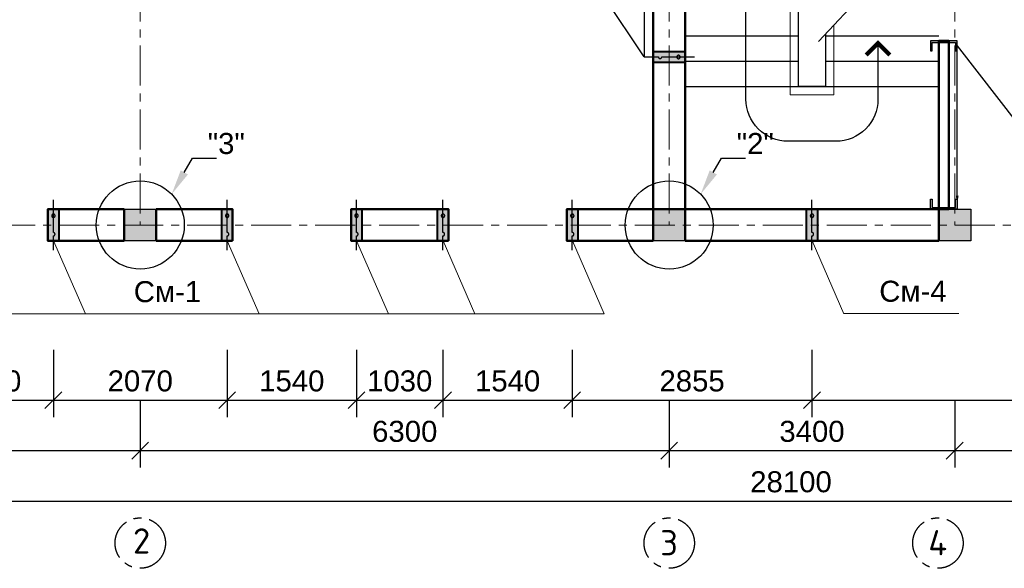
# Model space of a CAD drawing. Header units: millimetres. Extents: x 2063114 to 14983986, y -126020516 to 213791.
# Tile 464 of 656: x 2332281 to 2344007, y -766227 to -759699. Entities that reach past the tile are written whole.
import ezdxf
from ezdxf import colors
from ezdxf.entities.mleader import LeaderData, LeaderLine
from ezdxf.math import Vec2, Vec3

# ---------------------------------------------------------------- set-up
doc = ezdxf.new("R2010")
doc.units = ezdxf.units.MM
doc.linetypes.add('ACAD_ISO10W100', pattern=[18, 12, -3, 0, -3])
doc.linetypes.add('осевая', pattern=[50.8, 31.75, -6.35, 6.35, -6.35])
doc.layers.get('Defpoints').update_dxf_attribs({"color": 6, "lineweight": 35})
for name, color, linetype, lineweight in [('.', 7, 'Continuous', 15), ('_0', 7, 'Continuous', 20), ('РАЗМЕР АР', 150, 'Continuous', 20), ('сплошная_толстая', 7, 'Continuous', 50)]:
    doc.layers.add(name, color=color, linetype=linetype, lineweight=lineweight)
for name, color, linetype in [('AC_OS', 1, 'ACAD_ISO10W100'), ('PDF _leader', 7, 'Continuous'), ('R_Dim', 94, 'Continuous'), ('пунктир', 1, 'ACAD_ISO10W100'), ('Размеры', 28, 'Continuous')]:
    doc.layers.add(name, color=color, linetype=linetype)
doc.styles.get("Standard").update_dxf_attribs({"font": 'arial.ttf'})
doc.styles.add('СПДС', font='isocpeur.ttf')
doc.linetypes.add('ограждение2', pattern='A,6.35,-2.54,[132,ltypeshp.shx,S=2.54,R=0,X=-2.54,Y=0],-2.54,25.4', length=36.83)
doc.dimstyles.new('STANDARD$0', dxfattribs={"dimtxt": 250, "dimasz": 200, "dimexe": 200, "dimexo": 300, "dimgap": 100, "dimtad": 1, "dimdec": 0, "dimzin": 1, "dimdsep": 46, "dimtxsty": 'Standard', "dimblk1": 'OBLIQUE', "dimblk2": 'OBLIQUE', "dimsah": 1, "dimcen": 2.5, "dimdle": 200, "dimadec": 0, "dimazin": 0, "dimtfac": 1, "dimtdec": 0, "dimtmove": 0, "dimatfit": 3, "dimldrblk": 'OBLIQUE', "dimfxl": 600, "dimfxlon": 1, "dimtolj": 1, "dimtzin": 1, "dimarcsym": 0})

# ---------------------------------------------------------------- blocks, each defined once
blk = doc.blocks.new('_Oblique')
at = {"color": 0, "linetype": 'ByBlock', "lineweight": -2}
blk.add_line((-0.5, -0.5), (0.5, 0.5), dxfattribs=at)
blk = doc.blocks.new('*D2329')
at = {"layer": 'Defpoints', "color": 0, "lineweight": 30, "ltscale": 150, "transparency": 16777216}
for p in [(2327417, -762142), (2333717, -762142), (2333717, -764827)]:
    blk.add_point(p, dxfattribs=at)
at = {"layer": 'РАЗМЕР АР', "color": 0, "lineweight": -2, "ltscale": 150, "transparency": 16777216}
for p, q in [((2327417, -764227), (2327417, -765027)), ((2333717, -764227), (2333717, -765027)), ((2327217, -764827), (2333917, -764827))]:
    blk.add_line(p, q, dxfattribs=at)
at = {"layer": 'РАЗМЕР АР', "color": 0, "lineweight": -2, "ltscale": 150, "transparency": 16777216, "xscale": 200, "yscale": 200, "zscale": 200, "rotation": 180}
blk.add_blockref('_Oblique', (2327417, -764827), dxfattribs=at)
at = {"layer": 'РАЗМЕР АР', "color": 0, "lineweight": -2, "ltscale": 150, "transparency": 16777216, "xscale": 200, "yscale": 200, "zscale": 200}
blk.add_blockref('_Oblique', (2333717, -764827), dxfattribs=at)
at = {"layer": 'РАЗМЕР АР', "color": 0, "ltscale": 150, "transparency": 16777216, "insert": (2330567, -764599), "char_height": 250, "attachment_point": 5}
blk.add_mtext('\\A1;6300', dxfattribs=at)
blk = doc.blocks.new('*D2794')
at = {"layer": 'Defpoints', "color": 0, "lineweight": 30, "ltscale": 150, "transparency": 16777216}
for p in [(2333717, -762142), (2340017, -762142), (2340017, -764827)]:
    blk.add_point(p, dxfattribs=at)
at = {"layer": 'РАЗМЕР АР', "color": 0, "lineweight": -2, "ltscale": 150, "transparency": 16777216}
for p, q in [((2333717, -764227), (2333717, -765027)), ((2340017, -764227), (2340017, -765027)), ((2333517, -764827), (2340217, -764827))]:
    blk.add_line(p, q, dxfattribs=at)
at = {"layer": 'РАЗМЕР АР', "color": 0, "lineweight": -2, "ltscale": 150, "transparency": 16777216, "xscale": 200, "yscale": 200, "zscale": 200, "rotation": 180}
blk.add_blockref('_Oblique', (2333717, -764827), dxfattribs=at)
at = {"layer": 'РАЗМЕР АР', "color": 0, "lineweight": -2, "ltscale": 150, "transparency": 16777216, "xscale": 200, "yscale": 200, "zscale": 200}
blk.add_blockref('_Oblique', (2340017, -764827), dxfattribs=at)
at = {"layer": 'РАЗМЕР АР', "color": 0, "ltscale": 150, "transparency": 16777216, "insert": (2336867, -764599), "char_height": 250, "attachment_point": 5}
blk.add_mtext('\\A1;6300', dxfattribs=at)
blk = doc.blocks.new('*D2330')
at = {"layer": 'Defpoints', "color": 0, "lineweight": 30, "ltscale": 150, "transparency": 16777216}
for p in [(2327417, -762142), (2355517, -762142), (2355517, -765427)]:
    blk.add_point(p, dxfattribs=at)
at = {"layer": 'РАЗМЕР АР', "color": 0, "lineweight": -2, "ltscale": 150, "transparency": 16777216}
for p, q in [((2327417, -764827), (2327417, -765627)), ((2355517, -764827), (2355517, -765627)), ((2327217, -765427), (2355717, -765427))]:
    blk.add_line(p, q, dxfattribs=at)
at = {"layer": 'РАЗМЕР АР', "color": 0, "lineweight": -2, "ltscale": 150, "transparency": 16777216, "xscale": 200, "yscale": 200, "zscale": 200, "rotation": 180}
blk.add_blockref('_Oblique', (2327417, -765427), dxfattribs=at)
at = {"layer": 'РАЗМЕР АР', "color": 0, "lineweight": -2, "ltscale": 150, "transparency": 16777216, "xscale": 200, "yscale": 200, "zscale": 200}
blk.add_blockref('_Oblique', (2355517, -765427), dxfattribs=at)
at = {"layer": 'РАЗМЕР АР', "color": 0, "ltscale": 150, "transparency": 16777216, "insert": (2341467, -765199), "char_height": 250, "attachment_point": 5}
blk.add_mtext('\\A1;28100', dxfattribs=at)
blk = doc.blocks.new('*D2266')
at = {"layer": 'Defpoints', "color": 0, "lineweight": 30, "ltscale": 150, "transparency": 16777216}
for p in [(2340017, -762142), (2343417, -762142), (2343417, -764827)]:
    blk.add_point(p, dxfattribs=at)
at = {"layer": 'РАЗМЕР АР', "color": 0, "lineweight": -2, "ltscale": 150, "transparency": 16777216}
for p, q in [((2340017, -764227), (2340017, -765027)), ((2343417, -764227), (2343417, -765027)), ((2339817, -764827), (2343617, -764827))]:
    blk.add_line(p, q, dxfattribs=at)
at = {"layer": 'РАЗМЕР АР', "color": 0, "lineweight": -2, "ltscale": 150, "transparency": 16777216, "xscale": 200, "yscale": 200, "zscale": 200, "rotation": 180}
blk.add_blockref('_Oblique', (2340017, -764827), dxfattribs=at)
at = {"layer": 'РАЗМЕР АР', "color": 0, "lineweight": -2, "ltscale": 150, "transparency": 16777216, "xscale": 200, "yscale": 200, "zscale": 200}
blk.add_blockref('_Oblique', (2343417, -764827), dxfattribs=at)
at = {"layer": 'РАЗМЕР АР', "color": 0, "ltscale": 150, "transparency": 16777216, "insert": (2341717, -764599), "char_height": 250, "attachment_point": 5}
blk.add_mtext('\\A1;3400', dxfattribs=at)
blk = doc.blocks.new('*D2268')
at = {"layer": 'Defpoints', "color": 0, "lineweight": 30, "ltscale": 150, "transparency": 16777216}
for p in [(2343417, -762142), (2348017, -762142), (2348017, -764827)]:
    blk.add_point(p, dxfattribs=at)
at = {"layer": 'РАЗМЕР АР', "color": 0, "lineweight": -2, "ltscale": 150, "transparency": 16777216}
for p, q in [((2343417, -764227), (2343417, -765027)), ((2348017, -764227), (2348017, -765027)), ((2343217, -764827), (2348217, -764827))]:
    blk.add_line(p, q, dxfattribs=at)
at = {"layer": 'РАЗМЕР АР', "color": 0, "lineweight": -2, "ltscale": 150, "transparency": 16777216, "xscale": 200, "yscale": 200, "zscale": 200, "rotation": 180}
blk.add_blockref('_Oblique', (2343417, -764827), dxfattribs=at)
at = {"layer": 'РАЗМЕР АР', "color": 0, "lineweight": -2, "ltscale": 150, "transparency": 16777216, "xscale": 200, "yscale": 200, "zscale": 200}
blk.add_blockref('_Oblique', (2348017, -764827), dxfattribs=at)
at = {"layer": 'РАЗМЕР АР', "color": 0, "ltscale": 150, "transparency": 16777216, "insert": (2345717, -764599), "char_height": 250, "attachment_point": 5}
blk.add_mtext('\\A1;4600', dxfattribs=at)
blk = doc.blocks.new('лестница3')
at = {"color": 0}
for p, q in [((-1350, 0), (0, 0)), ((-1350, -300), (0, -300)), ((-1350, -600), (-551, -600)), ((-551, -600), (0, -600)), ((-1350, -900), (-500, -900)), ((-500, -900), (0, -900)), ((-1350, -1200), (0, -1200)), ((1425, -1200), (1670, -1200)), ((-1350, -1500), (0, -1500)), ((1143, -1500), (1670, -1500)), ((-1350, -1800), (0, -1800)), ((876, -1800), (1670, -1800)), ((-1350, -2100), (0, -2100)), ((581, -2100), (1670, -2100)), ((-1350, -2400), (0, -2400)), ((320, -2400), (1670, -2400)), ((-1350, -2700), (0, -2700)), ((320, -2700), (1670, -2700)), ((-1350, -3000), (0, -3000)), ((0, -3000), (320, -3000)), ((320, -3000), (1670, -3000))]:
    blk.add_line(p, q, dxfattribs=at)
at = {"color": 0, "linetype": 'ограждение2', "lineweight": 5, "ltscale": 15}
blk.add_lwpolyline([(420, -2272), (420, -3100), (-100, -3100), (-100, 150)], dxfattribs=at)
at = {"color": 0, "ltscale": 150}
blk.add_lwpolyline([(320, -2379), (320, -3000), (0, -3000), (0, 0)], dxfattribs=at)
blk.add_lwpolyline([(-626, -675), (-701, -600), (-626, -525), (-551, -600)], close=True, dxfattribs=at)
at = {"color": 0}
blk.add_lwpolyline([(946, -2487), (946, -3153, -0.414214), (446, -3653), (-126, -3653, -0.414214), (-626, -3153), (-626, -675)], format="xyb", dxfattribs=at)
blk.add_lwpolyline([(236, -2468), (791, -1876), (989, -1982), (752, -1600), (950, -1706), (1670, -938)], dxfattribs=at)
at = {"color": 0, "ltscale": 150, "const_width": 50}
blk.add_lwpolyline([(1087, -2628), (946, -2487), (805, -2628)], dxfattribs=at)
blk = doc.blocks.new('Сердечник 1')
at = {"layer": 'AC_OS', "ltscale": 150}
h = blk.add_hatch(color=256, dxfattribs=at)
h.dxf.hatch_style = 1
h.paths.add_polyline_path([(769645, 403439), (769645, 403399, 1)])
h.paths.add_polyline_path([(769645, 403439, 1), (769645, 403399)])
h.paths.add_polyline_path([(769645, 403219, 1), (769645, 403179)])
h.paths.add_polyline_path([(769645, 403219), (769645, 403179, 1)])
at = {"layer": 'R_Dim', "ltscale": 150}
h = blk.add_hatch(color=256, dxfattribs=at)
h.dxf.hatch_style = 1
h.paths.add_polyline_path([(769710, 403499), (769580, 403499), (769580, 403119), (769710, 403119)])
at = {"layer": 'AC_OS', "ltscale": 150}
blk.add_lwpolyline([(769645, 403609), (769645, 403439, 1), (769645, 403399, 0.628963), (769645, 403399), (769645, 403219, 1.049731), (769645, 403179, 1), (769645, 403219), (769645, 403009)], format="xyb", dxfattribs=at)
at = {"layer": 'PDF _leader', "ltscale": 150}
blk.add_lwpolyline([(769580, 403499), (769710, 403499), (769710, 403119), (769580, 403119)], close=True, dxfattribs=at)
at = {"layer": 'Размеры', "lineweight": 40, "ltscale": 150}
blk.add_lwpolyline([(769580, 403499), (769710, 403499), (769710, 403119), (769580, 403119)], close=True, dxfattribs=at)
blk = doc.blocks.new('*D2795')
at = {"layer": 'Defpoints', "color": 0, "lineweight": 30, "transparency": 16777216}
for p in [(2331142, -762142), (2332682, -763200), (2332682, -764227)]:
    blk.add_point(p, dxfattribs=at)
at = {"layer": 'РАЗМЕР АР', "color": 0, "lineweight": -2, "transparency": 16777216}
for p, q in [((2331142, -763627), (2331142, -764427)), ((2332682, -763627), (2332682, -764427)), ((2330942, -764227), (2332882, -764227))]:
    blk.add_line(p, q, dxfattribs=at)
at = {"layer": 'РАЗМЕР АР', "color": 0, "lineweight": -2, "transparency": 16777216, "xscale": 200, "yscale": 200, "zscale": 200, "rotation": 180}
blk.add_blockref('_Oblique', (2331142, -764227), dxfattribs=at)
at = {"layer": 'РАЗМЕР АР', "color": 0, "lineweight": -2, "transparency": 16777216, "xscale": 200, "yscale": 200, "zscale": 200}
blk.add_blockref('_Oblique', (2332682, -764227), dxfattribs=at)
at = {"layer": 'РАЗМЕР АР', "color": 0, "transparency": 16777216, "insert": (2331912, -763999), "char_height": 250, "attachment_point": 5}
blk.add_mtext('\\A1;1540', dxfattribs=at)
blk = doc.blocks.new('*D2312')
at = {"layer": 'Defpoints', "color": 0, "lineweight": 30, "transparency": 16777216}
for p in [(2332682, -763200), (2334752, -763200), (2334752, -764227)]:
    blk.add_point(p, dxfattribs=at)
at = {"layer": 'РАЗМЕР АР', "color": 0, "lineweight": -2, "transparency": 16777216}
for p, q in [((2332682, -763627), (2332682, -764427)), ((2334752, -763627), (2334752, -764427)), ((2332482, -764227), (2334952, -764227))]:
    blk.add_line(p, q, dxfattribs=at)
at = {"layer": 'РАЗМЕР АР', "color": 0, "lineweight": -2, "transparency": 16777216, "xscale": 200, "yscale": 200, "zscale": 200, "rotation": 180}
blk.add_blockref('_Oblique', (2332682, -764227), dxfattribs=at)
at = {"layer": 'РАЗМЕР АР', "color": 0, "lineweight": -2, "transparency": 16777216, "xscale": 200, "yscale": 200, "zscale": 200}
blk.add_blockref('_Oblique', (2334752, -764227), dxfattribs=at)
at = {"layer": 'РАЗМЕР АР', "color": 0, "transparency": 16777216, "insert": (2333717, -763999), "char_height": 250, "attachment_point": 5}
blk.add_mtext('\\A1;2070', dxfattribs=at)
blk = doc.blocks.new('*D2313')
at = {"layer": 'Defpoints', "color": 0, "lineweight": 30, "transparency": 16777216}
for p in [(2334752, -763200), (2336292, -763200), (2336292, -764227)]:
    blk.add_point(p, dxfattribs=at)
at = {"layer": 'РАЗМЕР АР', "color": 0, "lineweight": -2, "transparency": 16777216}
for p, q in [((2334752, -763627), (2334752, -764427)), ((2336292, -763627), (2336292, -764427)), ((2334552, -764227), (2336492, -764227))]:
    blk.add_line(p, q, dxfattribs=at)
at = {"layer": 'РАЗМЕР АР', "color": 0, "lineweight": -2, "transparency": 16777216, "xscale": 200, "yscale": 200, "zscale": 200, "rotation": 180}
blk.add_blockref('_Oblique', (2334752, -764227), dxfattribs=at)
at = {"layer": 'РАЗМЕР АР', "color": 0, "lineweight": -2, "transparency": 16777216, "xscale": 200, "yscale": 200, "zscale": 200}
blk.add_blockref('_Oblique', (2336292, -764227), dxfattribs=at)
at = {"layer": 'РАЗМЕР АР', "color": 0, "transparency": 16777216, "insert": (2335522, -763999), "char_height": 250, "attachment_point": 5}
blk.add_mtext('\\A1;1540', dxfattribs=at)
blk = doc.blocks.new('*D2314')
at = {"layer": 'Defpoints', "color": 0, "lineweight": 30, "transparency": 16777216}
for p in [(2336292, -763200), (2337322, -763200), (2337322, -764227)]:
    blk.add_point(p, dxfattribs=at)
at = {"layer": 'РАЗМЕР АР', "color": 0, "lineweight": -2, "transparency": 16777216}
for p, q in [((2336292, -763627), (2336292, -764427)), ((2337322, -763627), (2337322, -764427)), ((2336092, -764227), (2337522, -764227))]:
    blk.add_line(p, q, dxfattribs=at)
at = {"layer": 'РАЗМЕР АР', "color": 0, "lineweight": -2, "transparency": 16777216, "xscale": 200, "yscale": 200, "zscale": 200, "rotation": 180}
blk.add_blockref('_Oblique', (2336292, -764227), dxfattribs=at)
at = {"layer": 'РАЗМЕР АР', "color": 0, "lineweight": -2, "transparency": 16777216, "xscale": 200, "yscale": 200, "zscale": 200}
blk.add_blockref('_Oblique', (2337322, -764227), dxfattribs=at)
at = {"layer": 'РАЗМЕР АР', "color": 0, "transparency": 16777216, "insert": (2336807, -763999), "char_height": 250, "attachment_point": 5}
blk.add_mtext('\\A1;1030', dxfattribs=at)
blk = doc.blocks.new('*D2315')
at = {"layer": 'Defpoints', "color": 0, "lineweight": 30, "transparency": 16777216}
for p in [(2337322, -763200), (2338862, -763200), (2338862, -764227)]:
    blk.add_point(p, dxfattribs=at)
at = {"layer": 'РАЗМЕР АР', "color": 0, "lineweight": -2, "transparency": 16777216}
for p, q in [((2337322, -763627), (2337322, -764427)), ((2338862, -763627), (2338862, -764427)), ((2337122, -764227), (2339062, -764227))]:
    blk.add_line(p, q, dxfattribs=at)
at = {"layer": 'РАЗМЕР АР', "color": 0, "lineweight": -2, "transparency": 16777216, "xscale": 200, "yscale": 200, "zscale": 200, "rotation": 180}
blk.add_blockref('_Oblique', (2337322, -764227), dxfattribs=at)
at = {"layer": 'РАЗМЕР АР', "color": 0, "lineweight": -2, "transparency": 16777216, "xscale": 200, "yscale": 200, "zscale": 200}
blk.add_blockref('_Oblique', (2338862, -764227), dxfattribs=at)
at = {"layer": 'РАЗМЕР АР', "color": 0, "transparency": 16777216, "insert": (2338092, -763999), "char_height": 250, "attachment_point": 5}
blk.add_mtext('\\A1;1540', dxfattribs=at)
blk = doc.blocks.new('*D2316')
at = {"layer": 'Defpoints', "color": 0, "lineweight": 30, "transparency": 16777216}
for p in [(2338862, -763200), (2341717, -763200), (2341717, -764227)]:
    blk.add_point(p, dxfattribs=at)
at = {"layer": 'РАЗМЕР АР', "color": 0, "lineweight": -2, "transparency": 16777216}
for p, q in [((2338862, -763627), (2338862, -764427)), ((2341717, -763627), (2341717, -764427)), ((2338662, -764227), (2341917, -764227))]:
    blk.add_line(p, q, dxfattribs=at)
at = {"layer": 'РАЗМЕР АР', "color": 0, "lineweight": -2, "transparency": 16777216, "xscale": 200, "yscale": 200, "zscale": 200, "rotation": 180}
blk.add_blockref('_Oblique', (2338862, -764227), dxfattribs=at)
at = {"layer": 'РАЗМЕР АР', "color": 0, "lineweight": -2, "transparency": 16777216, "xscale": 200, "yscale": 200, "zscale": 200}
blk.add_blockref('_Oblique', (2341717, -764227), dxfattribs=at)
at = {"layer": 'РАЗМЕР АР', "color": 0, "transparency": 16777216, "insert": (2340289, -763999), "char_height": 250, "attachment_point": 5}
blk.add_mtext('\\A1;2855', dxfattribs=at)
blk = doc.blocks.new('*D2317')
at = {"layer": 'Defpoints', "color": 0, "lineweight": 30, "transparency": 16777216}
for p in [(2341717, -763200), (2349332, -763200), (2349332, -764227)]:
    blk.add_point(p, dxfattribs=at)
at = {"layer": 'РАЗМЕР АР', "color": 0, "lineweight": -2, "transparency": 16777216}
for p, q in [((2341717, -763627), (2341717, -764427)), ((2349332, -763627), (2349332, -764427)), ((2341517, -764227), (2349532, -764227))]:
    blk.add_line(p, q, dxfattribs=at)
at = {"layer": 'РАЗМЕР АР', "color": 0, "lineweight": -2, "transparency": 16777216, "xscale": 200, "yscale": 200, "zscale": 200, "rotation": 180}
blk.add_blockref('_Oblique', (2341717, -764227), dxfattribs=at)
at = {"layer": 'РАЗМЕР АР', "color": 0, "lineweight": -2, "transparency": 16777216, "xscale": 200, "yscale": 200, "zscale": 200}
blk.add_blockref('_Oblique', (2349332, -764227), dxfattribs=at)
at = {"layer": 'РАЗМЕР АР', "color": 0, "transparency": 16777216, "insert": (2345524, -763999), "char_height": 250, "attachment_point": 5}
blk.add_mtext('\\A1;7615', dxfattribs=at)
blk = doc.blocks.new('*D2318')
at = {"layer": 'Defpoints', "color": 0, "lineweight": 30, "transparency": 16777216}
for p in [(2341717, -763200), (2349332, -763200), (2349332, -764227)]:
    blk.add_point(p, dxfattribs=at)
at = {"layer": 'РАЗМЕР АР', "color": 0, "lineweight": -2, "transparency": 16777216}
for p, q in [((2341717, -763627), (2341717, -764427)), ((2349332, -763627), (2349332, -764427)), ((2341517, -764227), (2349532, -764227))]:
    blk.add_line(p, q, dxfattribs=at)
at = {"layer": 'РАЗМЕР АР', "color": 0, "lineweight": -2, "transparency": 16777216, "xscale": 200, "yscale": 200, "zscale": 200, "rotation": 180}
blk.add_blockref('_Oblique', (2341717, -764227), dxfattribs=at)
at = {"layer": 'РАЗМЕР АР', "color": 0, "lineweight": -2, "transparency": 16777216, "xscale": 200, "yscale": 200, "zscale": 200}
blk.add_blockref('_Oblique', (2349332, -764227), dxfattribs=at)
at = {"layer": 'РАЗМЕР АР', "color": 0, "transparency": 16777216, "insert": (2345524, -763999), "char_height": 250, "attachment_point": 5}
blk.add_mtext('\\A1;7615', dxfattribs=at)
blk = doc.blocks.new('A$C39DF2FFD')
at = {"layer": '.', "ltscale": 100, "true_color": 0x136734}
h = blk.add_hatch(color=116, dxfattribs=at)
h.dxf.hatch_style = 1
h.paths.add_polyline_path([(-1, -24.3), (-59.5, -24.3), (-59.5, -184.3), (-1, -184.3), (-1, -174.3), (-49.5, -174.3), (-49.5, -34.3), (-1, -34.3)])
at = {"ltscale": 100}
blk.add_lwpolyline([(-1, -24.3), (-59.5, -24.3), (-59.5, -184.3), (-1, -184.3), (-1, -174.3), (-49.5, -174.3), (-49.5, -34.3), (-1, -34.3), (-1, -24.4)], dxfattribs=at)

msp = doc.modelspace()

# ---------------------------------------------------------------- hatches: boundary and pattern name
at = {"ltscale": 150, "transparency": 33554687}
h = msp.add_hatch(color=256, dxfattribs=at)
h.dxf.hatch_style = 1
h.paths.add_polyline_path([(2333906.86693, -761952.19946), (2333526.86693, -761952.19946), (2333526.86693, -762332.19946), (2333906.86693, -762332.19946)])
h = msp.add_hatch(color=256, dxfattribs=at)
h.dxf.hatch_style = 1
h.paths.add_polyline_path([(2340206.86693, -761952.19946), (2339826.86693, -761952.19946), (2339826.86693, -762332.19946), (2340206.86693, -762332.19946)])
h = msp.add_hatch(color=256, dxfattribs=at)
h.dxf.hatch_style = 1
h.paths.add_polyline_path([(2343606.86693, -761952.19946), (2343226.86693, -761952.19946), (2343226.86693, -762332.19946), (2343606.86693, -762332.19946)])

# ---------------------------------------------------------------- linework, layer by layer
at = {"ltscale": 150}
for points in [[(2333526.86693, -761952.19946), (2333906.86693, -761952.19946), (2333906.86693, -762332.19946), (2333526.86693, -762332.19946)], [(2339826.86693, -761952.19946), (2340206.86693, -761952.19946), (2340206.86693, -762332.19946), (2339826.86693, -762332.19946)], [(2343226.86693, -761952.19946), (2343606.86693, -761952.19946), (2343606.86693, -762332.19946), (2343226.86693, -762332.19946)]]:
    msp.add_lwpolyline(points, close=True, dxfattribs=at)
for centre in [(2333716.86693, -762142.19946), (2340016.86693, -762142.19946)]:
    msp.add_circle(centre, 523.8255, dxfattribs=at)
at = {"layer": '_0', "ltscale": 150}
for p, q in [((2332683.58994, -762332.19946), (2333063.08797, -763199.53183)), ((2334753.58994, -762332.19946), (2335133.08797, -763199.53183)), ((2336293.58994, -762332.19946), (2336673.08797, -763199.53183)), ((2337323.58994, -762332.19946), (2337703.08797, -763199.53183)), ((2338863.58994, -762332.19946), (2339243.08797, -763199.53183)), ((2341718.58994, -762332.19946), (2342098.08797, -763199.53183)), ((2328953.08797, -763199.53183), (2339243.08797, -763199.53183)), ((2342095.90024, -763194.53183), (2343464.43785, -763194.53183))]:
    msp.add_line(p, q, dxfattribs=at)
at = {"layer": 'пунктир', "linetype": 'осевая', "lineweight": 9, "ltscale": 15}
for p, q in [((2333716.86693, -743242.19946), (2333716.86693, -762142.19946)), ((2340016.86693, -743242.19946), (2340016.86693, -762142.19946)), ((2343416.86693, -743242.19946), (2343416.86693, -762142.19946)), ((2327416.86693, -762142.19946), (2355516.86693, -762142.19946))]:
    msp.add_line(p, q, dxfattribs=at)
at = {"layer": 'пунктир', "linetype": 'осевая', "ltscale": 15}
for centre in [(2333716.86693, -765926.91135), (2340016.86693, -765926.91135), (2343216.86693, -765926.91135)]:
    msp.add_circle(centre, 300, dxfattribs=at)
at = {"layer": 'сплошная_толстая', "ltscale": 150}
for p, q in [((2339826.86693, -761952.19946), (2339826.86693, -756032.19946)), ((2340206.86693, -761952.19946), (2340206.86693, -756032.19946)), ((2343226.86693, -761952.19946), (2343226.86693, -759952.19946)), ((2343226.86693, -759952.19946), (2343346.86693, -759952.19946)), ((2343346.86693, -759952.19946), (2343226.86693, -759952.19946)), ((2343346.86693, -759952.19946), (2343346.86693, -761952.19946)), ((2332616.86693, -761952.19946), (2333526.86693, -761952.19946)), ((2332616.86693, -762332.19946), (2332616.86693, -761952.19946)), ((2333526.86693, -762332.19946), (2333526.86693, -761952.19946)), ((2334816.86693, -761952.19946), (2333906.86693, -761952.19946)), ((2333906.86693, -762332.19946), (2333906.86693, -761952.19946)), ((2334816.86693, -762332.19946), (2334816.86693, -761952.19946)), ((2337386.86693, -761952.19946), (2336226.86693, -761952.19946)), ((2336226.86693, -762332.19946), (2336226.86693, -761952.19946)), ((2337386.86693, -762332.19946), (2337386.86693, -761952.19946)), ((2339826.86693, -761952.19946), (2338796.86693, -761952.19946)), ((2338796.86693, -762332.19946), (2338796.86693, -761952.19946)), ((2339826.86693, -761952.19946), (2340206.86693, -761952.19946)), ((2339826.86693, -761952.19946), (2339826.86693, -762332.19946)), ((2340206.86693, -762332.19946), (2340206.86693, -761952.19946)), ((2340206.86693, -761952.19946), (2343226.86693, -761952.19946)), ((2343226.86693, -762332.19946), (2343226.86693, -761952.19946)), ((2343346.86693, -761952.19946), (2343226.86693, -761952.19946)), ((2333526.86693, -762332.19946), (2332616.86693, -762332.19946)), ((2333906.86693, -762332.19946), (2334816.86693, -762332.19946)), ((2336226.86693, -762332.19946), (2337386.86693, -762332.19946)), ((2338796.86693, -762332.19946), (2339826.86693, -762332.19946)), ((2340206.86693, -762332.19946), (2343226.86693, -762332.19946))]:
    msp.add_line(p, q, dxfattribs=at)

# ---------------------------------------------------------------- block references
msp.add_blockref('лестница3', (2341556.86693, -757492.19946))
at = {"color": 116, "ltscale": 100, "true_color": 0x136734, "yscale": 2, "zscale": 2, "rotation": 270}
for p, xscale in [((2343495.42522, -760071.15069), 2), ((2343495.42522, -761833.24823), -2)]:
    msp.add_blockref('A$C39DF2FFD', p, dxfattribs=dict(at, xscale=xscale))
at = {"layer": 'Размеры'}
for p, rotation in [((2743326.27839, -1529787.27596), 89.99999999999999), ((3102326.94343, -358832.788), 179.9999999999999), ((3104396.94343, -358832.788), 179.9999999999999), ((3105936.94343, -358832.788), 179.9999999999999), ((3106966.94343, -358832.788), 179.9999999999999), ((3108506.94343, -358832.788), 179.9999999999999), ((3111361.94343, -358832.788), 179.9999999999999)]:
    msp.add_blockref('Сердечник 1', p, dxfattribs=dict(at, rotation=rotation))

# ---------------------------------------------------------------- texts
at = {"layer": '.', "ltscale": 100, "char_height": 250, "width": 702.5, "attachment_point": 4}
for s, insert in [('См-1', (2333639.63544, -762936.88216)), ('См-4', (2342518.06943, -762931.88216))]:
    msp.add_mtext(s, dxfattribs=dict(at, insert=insert))
at = {"layer": 'пунктир', "char_height": 300, "width": 255.0496237, "attachment_point": 2, "style": 'СПДС'}
for s, insert in [('2', (2333732.77075, -765751.40743)), ('3', (2340014.78998, -765772.8972)), ('4', (2343214.78998, -765772.8972))]:
    msp.add_mtext(s, dxfattribs=dict(at, insert=insert))

# ---------------------------------------------------------------- dimensions: what is measured, and where the dimension line sits
at = {"layer": 'РАЗМЕР АР', "ltscale": 150}
for base, p1, p2, picture, middle in [((2333716.86693, -764826.91135), (2327416.86693, -762142.19946), (2333716.86693, -762142.19946), '*D2329', (2330566.86693, -764599.18284)), ((2355516.86693, -765426.91135), (2327416.86693, -762142.19946), (2355516.86693, -762142.19946), '*D2330', (2341466.86693, -765199.26811)), ((2340016.86693, -764826.91135), (2333716.86693, -762142.19946), (2340016.86693, -762142.19946), '*D2794', (2336866.86693, -764599.18284)), ((2343416.86693, -764826.91135), (2340016.86693, -762142.19946), (2343416.86693, -762142.19946), '*D2266', (2341716.86693, -764599.18284)), ((2348016.86693, -764826.91135), (2343416.86693, -762142.19946), (2348016.86693, -762142.19946), '*D2268', (2345716.86693, -764599.26811))]:
    dim = msp.add_linear_dim(base=base, p1=p1, p2=p2, dimstyle='STANDARD$0', dxfattribs=at)
    dim.commit()
    dim.dimension.update_dxf_attribs({"geometry": picture, "text_midpoint": middle})
at = {"layer": 'РАЗМЕР АР'}
for base, p1, p2, picture, middle in [((2332681.86693, -764226.91135), (2331141.86693, -762142.19946), (2332681.86693, -763199.53183), '*D2795', (2331911.86693, -763999.26811)), ((2334751.86693, -764226.91135), (2332681.86693, -763199.53183), (2334751.86693, -763199.53183), '*D2312', (2333716.86693, -763999.26811)), ((2336291.86693, -764226.91135), (2334751.86693, -763199.53183), (2336291.86693, -763199.53183), '*D2313', (2335521.86693, -763999.26811)), ((2337321.86693, -764226.91135), (2336291.86693, -763199.53183), (2337321.86693, -763199.53183), '*D2314', (2336806.86693, -763999.18284)), ((2338861.86693, -764226.91135), (2337321.86693, -763199.53183), (2338861.86693, -763199.53183), '*D2315', (2338091.86693, -763999.26811)), ((2341716.86693, -764226.91135), (2338861.86693, -763199.53183), (2341716.86693, -763199.53183), '*D2316', (2340289.36693, -763999.26811)), ((2349331.86693, -764226.91135), (2341716.86693, -763199.53183), (2349331.86693, -763199.53183), '*D2317', (2345524.36693, -763999.26811)), ((2349331.86693, -764226.91135), (2341716.86693, -763199.53183), (2349331.86693, -763199.53183), '*D2318', (2345524.36693, -763999.26811))]:
    dim = msp.add_linear_dim(base=base, p1=p1, p2=p2, dimstyle='STANDARD$0', override={"dimtmove": 1}, dxfattribs=at)
    dim.commit()
    dim.dimension.update_dxf_attribs({"geometry": picture, "text_midpoint": middle})

# ---------------------------------------------------------------- leaders
ml = msp.add_multileader_mtext('Standard')
ml.set_content('См-3', color=256)
ml.set_leader_properties(color=256, linetype='ByLayer', lineweight=-1)
ml.build(insert=Vec2(0, 0))
ml.multileader.update_dxf_attribs({"has_dogleg": 0, "text_left_attachment_type": 6, "text_right_attachment_type": 6, "dogleg_length": 0.36, "arrow_head_size": 100})
ctx = ml.context
ctx.base_point, ctx.char_height, ctx.arrow_head_size, ctx.landing_gap_size, ctx.plane_origin = Vec3(2338055.48233, -758981.51108), 250, 100, 60.75, Vec3(2355990.94314, -761338.993)
ctx.left_attachment, ctx.right_attachment, ctx.text_align_type = 6, 6, 1
notes = []
notes.append((ctx, [(0, (1, 1, 0), (2338946.95352, -758981.51108), (-1, 0), 0.36, [(0, [(2339716.86693, -757842.19946), (2339716.86693, -760142.19946)], 0, [])])]))
ctx.mtext.insert, ctx.mtext.width, ctx.mtext.alignment, ctx.mtext.flow_direction = Vec3(2338501.03792, -758681.51108), 1109.9507956, 2, 5
at = {"color": 0}
ml = msp.add_multileader_mtext('Standard', dxfattribs=at)
ml.set_content('Ст-1')
ml.set_leader_properties(color=256, linetype='ByLayer', lineweight=-1)
ml.build(insert=Vec2(0, 0))
ml.multileader.update_dxf_attribs({"has_dogleg": 0, "text_left_attachment_type": 6, "text_right_attachment_type": 6, "dogleg_length": 0.36, "arrow_head_size": 100})
ctx = ml.context
ctx.base_point, ctx.char_height, ctx.arrow_head_size, ctx.landing_gap_size, ctx.plane_origin = Vec3(2344178.34949, -760951.62021), 250, 100, 60.75, Vec3(2324069.4952, -764203.45603)
ctx.left_attachment, ctx.right_attachment, ctx.text_align_type = 6, 6, 1
notes.append((ctx, [(0, (1, 1, 0), (2344177.98949, -760951.62021), (1, 0), 0.36, [(1, [(2343446.86693, -761893.75447), (2343446.86693, -760010.64445)], 0, [])])]))
ctx.mtext.insert, ctx.mtext.rotation, ctx.mtext.width, ctx.mtext.alignment, ctx.mtext.flow_direction = Vec3(2344559.69977, -760651.62021), 6.2831853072, 1109.9507956, 2, 5
ml = msp.add_multileader_mtext('Standard')
ml.set_content('"3"', color=256)
ml.set_leader_properties(color=256, linetype='ByLayer', lineweight=-1)
ml.build(insert=Vec2(0, 0))
ml.multileader.update_dxf_attribs({"text_left_attachment_type": 6, "text_right_attachment_type": 6, "dogleg_length": 0.36, "arrow_head_size": 300})
ctx = ml.context
ctx.base_point, ctx.char_height, ctx.arrow_head_size, ctx.landing_gap_size, ctx.plane_origin = Vec3(2334459.64637, -761346.87793), 250, 300, 60.75, Vec3(2334179.71071, -762044.1375)
ctx.left_attachment, ctx.right_attachment = 6, 6
notes.append((ctx, [(1, (1, 1, 0), (2334339.86915, -761346.87793), (1, 0), 119.77721, [(0, [(2334090.98486, -761775.55396)], 0, [])])]))
ctx.mtext.insert, ctx.mtext.rotation, ctx.mtext.width, ctx.mtext.defined_height, ctx.mtext.flow_direction = Vec3(2334520.39637, -761046.87793), 6.2831853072, 102.5, 249.16236, 5
ml = msp.add_multileader_mtext('Standard')
ml.set_content('"2"', color=256)
ml.set_leader_properties(color=256, linetype='ByLayer', lineweight=-1)
ml.build(insert=Vec2(0, 0))
ml.multileader.update_dxf_attribs({"text_left_attachment_type": 6, "text_right_attachment_type": 6, "dogleg_length": 0.36, "arrow_head_size": 300})
ctx = ml.context
ctx.base_point, ctx.char_height, ctx.arrow_head_size, ctx.landing_gap_size, ctx.plane_origin = Vec3(2340759.64637, -761346.87793), 250, 300, 60.75, Vec3(2340479.71071, -762044.1375)
ctx.left_attachment, ctx.right_attachment = 6, 6
notes.append((ctx, [(1, (1, 1, 0), (2340639.86915, -761346.87793), (1, 0), 119.77721, [(0, [(2340390.98486, -761775.55396)], 0, [])])]))
ctx.mtext.insert, ctx.mtext.rotation, ctx.mtext.width, ctx.mtext.defined_height, ctx.mtext.flow_direction = Vec3(2340820.39637, -761046.87793), 6.2831853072, 102.5, 249.16236, 5
for ctx, leaders in notes:
    for number, flags, end, landing, length, lines in leaders:
        leader = LeaderData()
        leader.index, (leader.has_last_leader_line, leader.has_dogleg_vector, leader.attachment_direction) = number, flags
        leader.last_leader_point, leader.dogleg_vector, leader.dogleg_length = Vec3(end), Vec3(landing), length
        for number, points, colour, breaks in lines:
            line = LeaderLine()
            line.index, line.vertices, line.color, line.breaks = number, Vec3.list(points), colors.encode_raw_color(colour), breaks
            leader.lines.append(line)
        ctx.leaders.append(leader)

doc.saveas('drawing.dxf')
